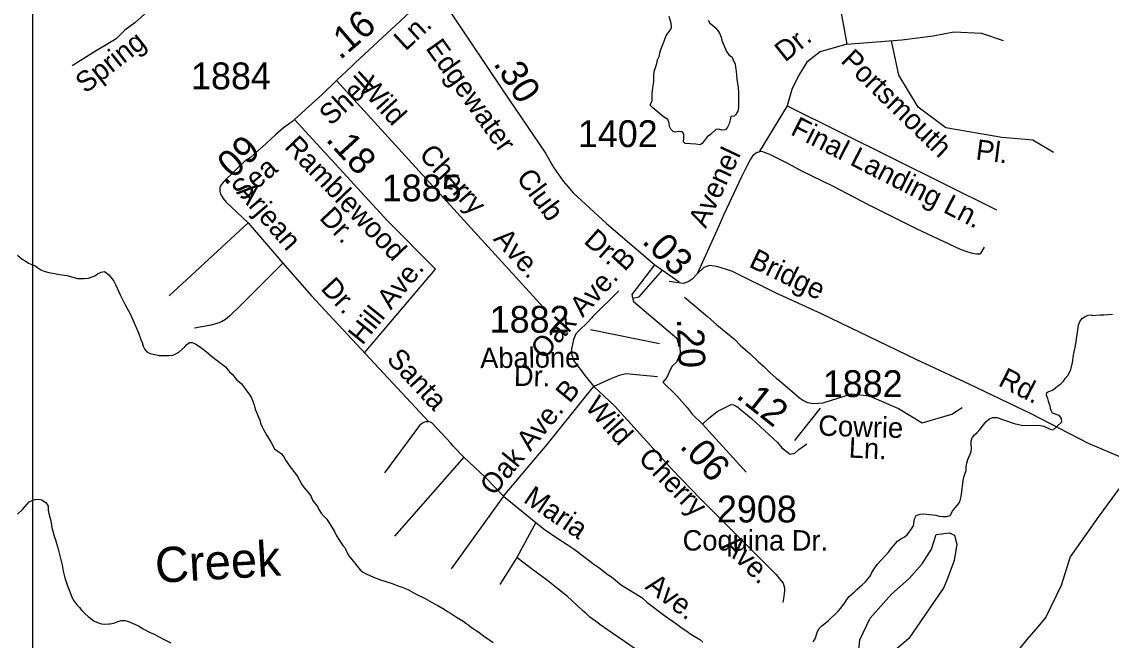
# Model space of a CAD drawing. Extents: x 2290055 to 2389491, y 66597 to 237875.
# Drawn here: x 2369595 to 2374670, y 192426 to 195307 of the extents above; entities that cross this region are included whole.
import ezdxf

# ---------------------------------------------------------------- set-up
doc = ezdxf.new("R2010")
doc.units = 0
for name, color, linetype in [('Exist Hydrographic Creek Single Shore', 7, 'Continuous'), ('Exist Hydrographic Island Shore', 7, 'Continuous'), ('Exist Hydrographic Pond Under 1500 Sq Ft', 7, 'Continuous'), ('Exist Hydrographic River Shore', 7, 'Continuous'), ('Exist Hydrographic River Shore Label', 7, 'Continuous'), ('Exist Road Non-System Type 51', 7, 'Continuous'), ('Exist Road Non-System Type 51 Label', 7, 'Continuous'), ('Exist Road Secondary Mileage Hundredths English Label', 7, 'Continuous'), ('Exist Road Secondary Type 51 Attributed', 7, 'Continuous'), ('Exist Road Secondary Type 51 Divided Attributed', 7, 'Continuous'), ('Exist Road Secondary Type 51 Label', 7, 'Continuous'), ('Exist Road Secondary Type 51 Number Label', 7, 'Continuous'), ('Map Preparation Inset Cut Line', 7, 'Continuous')]:
    doc.layers.add(name, color=color, linetype=linetype)

msp = doc.modelspace()

# ---------------------------------------------------------------- linework, layer by layer
at = {"layer": 'Exist Hydrographic Creek Single Shore'}
msp.add_lwpolyline([(2374781.6, 193234.7), (2374750.4, 193192.1), (2374612.2, 193004.4), (2374479.3, 192814.1), (2374436.1, 192681.2), (2374365.9, 192534), (2374328.8, 192489.1), (2374277.6, 192429.9), (2374210.3, 192347.2), (2374156.2, 192273.3), (2374096.1, 192223), (2374011, 192107.2), (2373973.7, 192029.6), (2373902.7, 191947.1), (2373827.5, 191860.9), (2373799.6, 191791.2), (2373795.9, 191668), (2373789.3, 191582.2), (2373786.3, 191511.7), (2373765.6, 191478), (2373753.7, 191456.1)], dxfattribs=at)
at = {"layer": 'Exist Hydrographic Island Shore'}
msp.add_line((2373890.2, 192672.3), (2373727.4, 192434.8), dxfattribs=at)
msp.add_lwpolyline([(2373727.4, 192434.8), (2373672.5, 192387.8), (2373617.1, 192344.5), (2373528.5, 192318.9), (2373487.7, 192325.2), (2373499.2, 192428.1), (2373546.6, 192528.6), (2373646.4, 192641.3), (2373728, 192713.9), (2373789.5, 192781.4), (2373832.4, 192850.1), (2373854.8, 192918.1), (2373914.8, 192926.5), (2373939.2, 192915.8), (2373951.3, 192873.2), (2373938, 192797), (2373906.8, 192713.4), (2373890.2, 192672.3)], dxfattribs=at)
at = {"layer": 'Exist Hydrographic Pond Under 1500 Sq Ft'}
for points in [[(2372792.5, 195315.1), (2372799.7, 195300.8), (2372813, 195291.3), (2372824.7, 195280.4), (2372836, 195268), (2372845.7, 195253.4), (2372852.2, 195235.2), (2372856, 195219.3), (2372878.2, 195168), (2372889.2, 195152.8), (2372903.7, 195142.9), (2372908.5, 195127.5), (2372917.5, 195111), (2372919.7, 195095.3), (2372923.5, 195077.3), (2372926.5, 195039.2), (2372931.7, 195000), (2372933.7, 194979.7), (2372933, 194908), (2372931, 194890.2), (2372921.7, 194874.5), (2372914.2, 194867.4), (2372897.2, 194866), (2372894.7, 194850.6), (2372889.7, 194832.2), (2372883, 194816.8), (2372873.7, 194803), (2372857, 194802.7), (2372840, 194806.9), (2372828.7, 194804.9), (2372803, 194781.3), (2372787.7, 194770.6), (2372763.7, 194739.9), (2372754.7, 194734), (2372734.5, 194736.7), (2372685.5, 194740.7), (2372676.7, 194748.1), (2372678.7, 194765.2), (2372678.5, 194784.3), (2372671.2, 194793.8), (2372656.2, 194796), (2372638.2, 194792.2), (2372628.7, 194795.3), (2372619.2, 194807.3), (2372612.2, 194819.1), (2372610.5, 194834.7), (2372604.2, 194852.4), (2372589.7, 194860.9), (2372574.5, 194871.3), (2372535, 194906.4), (2372522.7, 194918.4), (2372524.7, 194926.1), (2372531.5, 194939.7), (2372531.7, 194970.8), (2372535.2, 195000)], [(2372535.2, 195000), (2372538.5, 195028), (2372538.7, 195063.3), (2372541.7, 195080.4), (2372553.2, 195112.6), (2372557, 195129), (2372563.5, 195145.2), (2372566.5, 195160.7), (2372571.5, 195177.1), (2372585, 195209), (2372596.5, 195243.5), (2372617, 195270.2), (2372621, 195281), (2372620.7, 195300.5), (2372611, 195331)]]:
    msp.add_lwpolyline(points, dxfattribs=at)
at = {"layer": 'Exist Hydrographic River Shore'}
for points in [[(2369575, 194220.3), (2369596.2, 194200.8), (2369610.5, 194194), (2369626, 194181.9), (2369657.5, 194169.8), (2369683.5, 194151.6), (2369699, 194144.6), (2369714.5, 194140.8), (2369770.5, 194130), (2369805.2, 194125.4), (2369822.5, 194120.5), (2369837, 194115.1), (2369855, 194111.6), (2369886, 194111.3), (2369905.5, 194113.2), (2369935.7, 194123.4), (2369948.2, 194132.8), (2369964.7, 194140.3), (2369979.5, 194144), (2369990.7, 194136.7), (2370000, 194127.5), (2370012.5, 194113.2), (2370023, 194098.2), (2370032, 194083.5), (2370053.5, 194035.7), (2370075.5, 193991.1), (2370100.5, 193943.6), (2370117.5, 193908.1), (2370139.2, 193858.4), (2370149.7, 193826.4), (2370155.7, 193812.4), (2370160.7, 193796), (2370168.7, 193780.8), (2370179.2, 193768.5), (2370195.2, 193762), (2370213.2, 193757.1), (2370229.7, 193754.4), (2370235.2, 193752.1), (2370281, 193752.3), (2370298, 193753.8), (2370312.2, 193759.6), (2370326, 193767.6), (2370353.2, 193791.1), (2370363.5, 193803.6), (2370376.5, 193812.4), (2370389, 193812.9), (2370403.5, 193806.4), (2370429.5, 193789.4), (2370454, 193770.7), (2370478, 193749.2), (2370543.2, 193699.4), (2370563.2, 193676), (2370574.7, 193665.3), (2370595.7, 193641.1), (2370618.2, 193620), (2370628, 193607.4), (2370656.5, 193568.2), (2370665, 193554.5), (2370676.7, 193522.1), (2370681.5, 193503), (2370703.5, 193451.2), (2370707.2, 193436.7), (2370713, 193422.7), (2370720.2, 193407.8), (2370736, 193379.9), (2370755.7, 193349.6), (2370772.2, 193318.2), (2370787, 193306.3), (2370804.2, 193294.2), (2370815.5, 193280), (2370824.5, 193262.6), (2370834.2, 193250), (2370844.5, 193234.3), (2370867.5, 193206.2), (2370879, 193188.3)], [(2373868.7, 193004.2), (2373885.5, 193002.2), (2373904, 193003.2), (2373919, 193007.3), (2373931.7, 193030), (2373954, 193055.5), (2373964.2, 193071.3), (2373969.2, 193089.4), (2373972.5, 193104.5), (2373980, 193169.8), (2373983.5, 193185.2), (2373988, 193199.9), (2373994.5, 193217.3), (2373995, 193233.8), (2373997.5, 193251), (2374002.5, 193267.7), (2374017.2, 193303), (2374019.5, 193321.3), (2374018.2, 193338.3), (2374018.2, 193354.7), (2374022, 193369.5), (2374033.2, 193382.4), (2374046, 193394.5), (2374058, 193407.4), (2374088.2, 193445.1), (2374102.7, 193457), (2374117, 193463.7), (2374136.7, 193463), (2374217.2, 193435.1), (2374252.5, 193428.6), (2374271.5, 193426.7), (2374308.5, 193428.1), (2374341, 193427.1), (2374355.7, 193423.9), (2374386, 193409.1), (2374399.7, 193406.7), (2374415.5, 193420.6), (2374440.7, 193443.2), (2374438.5, 193458.5), (2374428, 193472.7), (2374396.5, 193484), (2374389, 193499.7), (2374385.2, 193516), (2374379, 193533.3), (2374374.5, 193551.4), (2374369.2, 193567.8), (2374369.5, 193580.3), (2374379.5, 193585.5), (2374396.2, 193591.2), (2374409.2, 193599.6), (2374422, 193611), (2374435.5, 193620.5), (2374447.7, 193632.1), (2374456, 193644.7), (2374467.2, 193659.4), (2374475.2, 193673.2), (2374481.2, 193687.3), (2374489, 193719.9), (2374494.7, 193753.3), (2374505.5, 193807.2), (2374517.2, 193894.4), (2374523.2, 193910.8), (2374535.2, 193924.3), (2374549.2, 193934.4), (2374563.2, 193940.5), (2374579.7, 193941.3), (2374579.7, 193939.5), (2374618.5, 193941.7), (2374636.2, 193941.7), (2374654.7, 193944), (2374675.7, 193945.1)], [(2370879, 193188.3), (2370899.7, 193151.1), (2370911, 193135.6), (2370932.7, 193110.7), (2370943, 193096.2), (2370949.2, 193079.3), (2370960.7, 193065), (2370971.7, 193048.5), (2370979, 193035.1), (2370989.5, 193018.3), (2371003, 193003), (2371016.2, 192989.7), (2371051, 192933.1), (2371059, 192915.2), (2371068.5, 192899.6), (2371091, 192868), (2371103.2, 192853.2), (2371103, 192849.5), (2371118.7, 192819.5), (2371140.7, 192792.9), (2371170.5, 192754.1), (2371182.7, 192744), (2371199, 192735.6), (2371232.7, 192720.6), (2371266, 192707.8), (2371320, 192689.9), (2371352, 192677.4), (2371366.7, 192673.3), (2371382.2, 192667.8), (2371396.2, 192661.6), (2371428.2, 192642.2), (2371474.2, 192620.9), (2371517.2, 192595.4), (2371532.5, 192588), (2371562.2, 192570.3), (2371577.7, 192559.2), (2371591.5, 192551.8), (2371619.7, 192533.6), (2371649.7, 192516.1), (2371664, 192506.3), (2371677, 192495.5), (2371690.5, 192485.6), (2371719.2, 192466.8), (2371746, 192446.1), (2371776, 192426.6), (2371790.2, 192415.5)], [(2369575.5, 193013.5), (2369598.5, 193035.2), (2369618, 193058.6), (2369629, 193070.1), (2369642.5, 193076.9), (2369657.2, 193082), (2369673.5, 193083.8), (2369688.5, 193080.3), (2369708, 193066.8), (2369718, 193050.2), (2369717.2, 193044.9), (2369717.7, 193032), (2369720.2, 193016), (2369729.5, 192981.7), (2369735.5, 192951), (2369746.2, 192910.9), (2369752.2, 192893.7), (2369762.5, 192857.1), (2369775.5, 192806.6), (2369784.5, 192769.3), (2369786.2, 192753.6), (2369795.2, 192716.6), (2369807.5, 192679), (2369814.2, 192664.4), (2369826, 192631.5), (2369834.7, 192614), (2369843, 192601.3), (2369853, 192589.4), (2369864, 192578.7), (2369874.5, 192564), (2369888.2, 192550.6), (2369904, 192537.3), (2369930.7, 192516.6), (2369947.2, 192508.4), (2369966.2, 192502.6), (2369982, 192501.1), (2370000, 192501.8), (2370006.5, 192502.1), (2370023.5, 192505.6), (2370039, 192512.4), (2370058.2, 192517.6), (2370074.5, 192518.4)], [(2373282.2, 192418.5), (2373291.5, 192433.3), (2373302.2, 192466.3), (2373310.2, 192480.5), (2373322.2, 192493.2), (2373351.5, 192517.1), (2373397.5, 192560.8), (2373409.2, 192573.5), (2373428.5, 192600.2), (2373438, 192615.3), (2373449.7, 192629.3), (2373474, 192651.1), (2373485.7, 192663), (2373510.2, 192683.7), (2373523, 192696.9), (2373547, 192724.7), (2373555.2, 192741.2), (2373566, 192759.1), (2373579, 192778.2), (2373634.5, 192838.4), (2373647, 192855.6), (2373674.2, 192887), (2373690.5, 192898.6), (2373705.5, 192906.3), (2373719, 192917), (2373740.2, 192944.8), (2373748.5, 192959.6), (2373753.2, 192991.9), (2373761, 193006.5), (2373780.5, 193013.1), (2373797.7, 193014.7), (2373852.5, 193008.8), (2373868.7, 193004.2)], [(2370074.5, 192518.4), (2370092.7, 192513.8), (2370124.7, 192499.8), (2370142.2, 192491), (2370157.5, 192481.4), (2370192.2, 192461.8), (2370211, 192453.8), (2370228.2, 192444.3), (2370261.7, 192428.7), (2370289.2, 192413.8)]]:
    msp.add_lwpolyline(points, dxfattribs=at)
at = {"layer": 'Exist Road Non-System Type 51'}
for p, q in [((2370649.1, 194370.2), (2370282, 194031.1)), ((2370649.1, 194370.2), (2370811, 194183.3)), ((2370811, 194183.3), (2370945.1, 194030.6)), ((2371654.6, 193279), (2371331.7, 192910.3)), ((2371838.3, 193096.7), (2371595, 192758.5)), ((2371838.3, 193096.7), (2371989.4, 192973.8)), ((2371989.4, 192973.8), (2371900.6, 192811.2)), ((2371900.6, 192811.2), (2371821.7, 192686.4))]:
    msp.add_line(p, q, dxfattribs=at)
for points in [[(2373751.6, 196380.2), (2373678.1, 196181.8), (2373614.1, 196073), (2373553.3, 195909.7), (2373441.4, 195730.5), (2373422.2, 195666.5), (2373403, 195548.1), (2373390.2, 195496.9), (2373403, 195397.7), (2373438.2, 195202.4), (2373313.5, 195167.2), (2373252.7, 195119.2), (2373214.3, 195058.4), (2373182.3, 194991.2), (2373159.9, 194915), (2374135.4, 194431.7)], [(2373438.2, 195202.4), (2373694.1, 195222.3), (2373841.2, 195241.5), (2373937.1, 195260.7), (2374065.1, 195254.3), (2374167.4, 195219.1)], [(2374400.9, 194697.4), (2374304.9, 194755), (2374161, 194767.8), (2373898.8, 194812.6), (2373770.8, 194908.6), (2373681.3, 195059), (2373645.8, 195218.5)], [(2371061.4, 195033.6), (2372041.4, 193958.9)], [(2373159.9, 194915), (2373029.3, 194701.5)], [(2372742.1, 194134.6), (2372833.7, 194335.6), (2372866.8, 194410.9), (2372890.8, 194459.9), (2372923.9, 194533.3), (2372949.8, 194586.3), (2372977.7, 194641.4), (2372988.8, 194661.9), (2373005.8, 194688.6), (2373013.6, 194694.9), (2373021.4, 194699.2), (2373029.3, 194701.5), (2373037.2, 194703.8), (2373045.3, 194702.1), (2373073.7, 194691.3), (2373087.9, 194685.8), (2373161.4, 194648.7), (2373226.9, 194613.3), (2373371.7, 194543), (2373535.2, 194457.5), (2373763.8, 194342.5), (2373965.6, 194248.5), (2374002.1, 194235.9), (2374024.4, 194228.8), (2374032.5, 194227.1), (2374044.6, 194225.6), (2374058.5, 194226.1), (2374064.4, 194230.4), (2374079.3, 194257.6)], [(2371522, 194154.2), (2371297.9, 194380.1)], [(2370811, 194183.3), (2370614.7, 193987.5), (2370562.7, 193935.4), (2370543.3, 193920.6), (2370525.7, 193909.9), (2370508, 193903.2), (2370476.3, 193894), (2370399.3, 193880.1)], [(2371192, 193765.1), (2371522, 194154.2)], [(2374860.2, 193216.6), (2374563.5, 193342.9), (2374297.4, 193481.1), (2374007.5, 193619.3), (2373761.9, 193733.6), (2373320.2, 193946), (2373108.8, 194043.3), (2372902.4, 194144.8), (2372832.5, 194167), (2372798.4, 194172.1), (2372772.8, 194161.9), (2372742.1, 194134.6), (2372718.2, 194107.3), (2372699.5, 194095.3), (2372675.6, 194088.5), (2372610.1, 194097.4)], [(2370945.1, 194030.6), (2371490.6, 193444)], [(2372376.7, 194053.4), (2372253.5, 193932.4), (2372249.7, 193928.3), (2372226.6, 193903.4), (2372193.9, 193872.1), (2372176.6, 193853.4), (2372169.2, 193837.1), (2372165.6, 193826.9), (2372155.4, 193782.5), (2372154, 193766.4), (2372158.7, 193748.6), (2372165.5, 193730.9), (2372169.8, 193723), (2372180.3, 193709.5), (2372207.7, 193674.5), (2372218.3, 193658.9), (2372260.3, 193608.6)], [(2372682.8, 194023.7), (2372789.6, 193933.7), (2372833.2, 193895.4), (2372915.9, 193826.7), (2372943, 193799.7), (2372988.6, 193759.5), (2373026, 193725), (2373050.9, 193702), (2373073.9, 193678.9), (2373080.1, 193673.1), (2373109.2, 193646.3), (2373119.5, 193638.7), (2373216.8, 193556.5), (2373233.2, 193545.1), (2373255.7, 193534), (2373281.9, 193529.1), (2373305.9, 193530), (2373328.6, 193532.4)], [(2372556.7, 193652.7), (2372408.1, 193666.5), (2372378.4, 193659.3), (2372339, 193643.7), (2372260.3, 193608.6)], [(2371838.3, 193096.7), (2371989.4, 193275.7), (2372043, 193337.9), (2372224, 193565.1), (2372260.3, 193608.6)], [(2372260.3, 193608.6), (2372358, 193516.4), (2372623.9, 193220.9), (2372755.2, 193086), (2373109.4, 192731.9), (2373124.2, 192712.5), (2373141.1, 192691.2), (2373145.4, 192681.3), (2373147.9, 192669.4), (2373148.5, 192655.4), (2373143.8, 192621.2), (2373140.8, 192601.7)], [(2373328.6, 193532.4), (2373459.4, 193573.1), (2373542.1, 193565.2), (2373679.8, 193506.1), (2373790, 193439.2), (2373927.7, 193478.6), (2373974.9, 193510.1)], [(2371654.6, 193279), (2371603, 193332.4), (2371594.7, 193342.1), (2371504.8, 193438.6), (2371498.6, 193442.3), (2371490.6, 193444), (2371478.6, 193443.5), (2371470.7, 193441.2), (2371464.8, 193439), (2371455, 193432.6), (2371447.3, 193426.3), (2371285.1, 193205.8)], [(2371838.3, 193096.7), (2371755, 193184.4), (2371654.6, 193279)], [(2371989.4, 192973.8), (2372028.6, 192943.1), (2372092.4, 192899.7), (2372139.6, 192869.5), (2372168.4, 192850.7), (2372226.1, 192806.9), (2372255, 192784.1), (2372283.8, 192765.2), (2372327.2, 192730.9), (2372341.5, 192721.5), (2372389.1, 192683.3), (2372483.4, 192625.1), (2372506.3, 192604), (2372588.8, 192541.2), (2372640.2, 192505.2), (2372665, 192486.2), (2372699.9, 192463.6), (2372704.1, 192459.7), (2372753.3, 192429.7), (2372767.8, 192416.3)], [(2372744, 192135.8), (2372742.6, 192145.2), (2372731, 192184.7), (2372712, 192208), (2372680.6, 192244.7), (2372639.5, 192271.1), (2372596.5, 192295.4), (2372586.2, 192303), (2372518.3, 192350.3), (2372489.7, 192365.2), (2372452.9, 192385.8), (2372323.3, 192474.7), (2372288.3, 192499.3), (2372278, 192506.9), (2372241, 192533.4), (2372226.4, 192546.8), (2372205.7, 192566), (2372137.1, 192629.3), (2372091.7, 192665.5), (2372037.9, 192709.4), (2372002.9, 192734), (2371955.5, 192770.2), (2371936.9, 192783.4), (2371900.6, 192811.2)]]:
    msp.add_lwpolyline(points, dxfattribs=at)
at = {"layer": 'Exist Road Secondary Type 51 Attributed'}
msp.add_line((2370865.6, 194851.4), (2371297.9, 194380.1), dxfattribs=at)
for points in [[(2371130.8, 196030.9), (2371004.6, 195937.7), (2370926.4, 195889.1), (2370879.3, 195858.1), (2370833.6, 195833), (2370793.8, 195818.2), (2370749.6, 195803.5), (2370702.4, 195794.6), (2370650.8, 195781.4), (2370606.6, 195769.6), (2370562.3, 195748.9), (2370410.9, 195656.3), (2370403.2, 195651.6), (2370394.8, 195639.6), (2370333.1, 195551.3), (2370268.3, 195461.3), (2370221.1, 195400.8), (2370179.8, 195355.1), (2370120.9, 195302), (2370075.2, 195268), (2370033.9, 195228.2), (2369933.7, 195166.3), (2369829, 195101.4)], [(2371523.7, 195454.9), (2371400.7, 195350.5), (2371148.2, 195115.1), (2371132.8, 195100.4), (2371061.4, 195033.6), (2370993.9, 194968.9), (2370932.1, 194912.4), (2370865.6, 194851.4)], [(2371523.7, 195454.9), (2371837.9, 194985.2), (2372034.3, 194694.7), (2372073.7, 194626.8), (2372117, 194564.7), (2372138.7, 194540.1), (2372163.3, 194510.6), (2372319.4, 194366.8), (2372543.4, 194174.8)], [(2370865.6, 194851.4), (2370856.8, 194843.4), (2370814, 194813.7), (2370777.3, 194780.2), (2370713.6, 194721.7), (2370709.7, 194719.5), (2370659.5, 194673.5), (2370636.1, 194658.6), (2370535.9, 194562.6), (2370518.7, 194541.9), (2370516.9, 194535.8), (2370517.5, 194521.3), (2370517.7, 194515.8), (2370520.2, 194503.9), (2370528.6, 194492.3), (2370532.9, 194484.4), (2370547.6, 194467), (2370649.1, 194370.2)], [(2372543.4, 194174.8), (2372578.9, 194149.2)], [(2372578.9, 194149.2), (2372657.6, 194095)], [(2372441, 194019.2), (2372443, 194005.4), (2372646.4, 193833.5), (2372648.9, 193819.6), (2372660.1, 193794.7), (2372662.1, 193762.2), (2372645.3, 193720.8), (2372624.7, 193703.1), (2372617.3, 193688.8), (2372600, 193649.9), (2372581.3, 193628.3), (2372645.4, 193565.8), (2372694.3, 193509.6), (2372717.8, 193478.8), (2372766.6, 193431.8)], [(2372766.6, 193431.8), (2372793.8, 193458.9), (2372833.6, 193491.5), (2372899.9, 193523.9), (2372910, 193522.3), (2372922.2, 193516.8), (2372930.5, 193511.1), (2372934.6, 193507.3), (2372965.6, 193482.5), (2372994.5, 193459.6), (2373115.1, 193346.4), (2373135.8, 193323.1), (2373173.8, 193292.4), (2373195.5, 193297.8), (2373215.4, 193314.1), (2373251.6, 193341.2)], [(2372766.6, 193431.8), (2372969.3, 193209.1)]]:
    msp.add_lwpolyline(points, dxfattribs=at)
at = {"layer": 'Exist Road Secondary Type 51 Divided Attributed'}
for points in [[(2372441, 194019.2), (2372438, 194035.9), (2372543.4, 194174.8)], [(2372441, 194019.2), (2372470.5, 194025.1), (2372578.9, 194149.2)]]:
    msp.add_lwpolyline(points, dxfattribs=at)
at = {"layer": 'Exist Road Secondary Type 51 Number Label'}
for p, q in [((2372565.4, 193807.1), (2372244.8, 193871.9)), ((2373196.5, 193356.8), (2373315.9, 193506.9))]:
    msp.add_line(p, q, dxfattribs=at)
at = {"layer": 'Map Preparation Inset Cut Line'}
msp.add_lwpolyline([(2334313.2, 192135.8), (2334313.2, 208219.9), (2345070.4, 208219.9), (2345070.4, 203348), (2354753, 203348), (2354753, 199924.5), (2369645.2, 199924.5), (2369645.2, 192135.8), (2354753, 192135.8)], close=True, dxfattribs=at)

# ---------------------------------------------------------------- texts
at = {"layer": 'Exist Hydrographic River Shore Label'}
msp.add_text('Creek', height=164.04, rotation=3.4428, dxfattribs=at).set_placement((2370220.3, 192692.5))
at = {"layer": 'Exist Road Non-System Type 51 Label'}
for s, rotation, p in [('Dr.', 38.6804, (2373150.4, 195116.4)), ('Portsmouth', 315.7644, (2373405.3, 195120.9)), ('Wild', 311.9266, (2371159.6, 194999.8)), ('Final Landing Ln.', 333.0308, (2373170.9, 194784.1)), ('Pl.', 352.648, (2374035.7, 194666)), ('Cherry', 311.9266, (2371441, 194684.6)), ('Avenel', 64.8422, (2372781.7, 194341.1)), ('Arjean', 310.9027, (2370591.6, 194511.7)), ('Ave.', 312.1307, (2371788.1, 194292.8)), ('Oak Ave. B', 47.5209, (2372026.8, 193729.1)), ('Bridge', 334.3491, (2372977.1, 194167.8)), ('Hill Ave.', 51.0507, (2371181.2, 193796.7)), ('Dr.', 312.9193, (2370983.3, 194061.8)), ('Santa', 312.9193, (2371290, 193732)), ('Rd.', 332.7702, (2374138.7, 193615.1)), ('Oak Ave. B', 50.7754, (2371794.3, 193093.9)), ('Wild', 311.9662, (2372214.5, 193510.2)), ('Cherry', 314.2587, (2372461.9, 193268.1)), ('Maria', 325.6965, (2371926.6, 193072.3)), ('Ave.', 315.0069, (2372853.9, 192861.5)), ('Ave.', 322.8869, (2372494.2, 192669))]:
    msp.add_text(s, height=95, rotation=rotation, dxfattribs=at).set_placement(p)
at = {"layer": 'Exist Road Secondary Mileage Hundredths English Label'}
for s, rotation, p in [('.16', 40.7733, (2371077.6, 195126.3)), ('.30', 302.3856, (2371789.1, 195112.4)), ('.09', 42.5103, (2370542.7, 194540.3)), ('.18', 312.5219, (2371007.3, 194755.7)), ('.03', 314.6245, (2372479.7, 194280)), ('.20', 272.2781, (2372646.3, 193923.9)), ('.12', 321.6715, (2372917.9, 193557.9)), ('.06', 312.3023, (2372655.7, 193326.8))]:
    msp.add_text(s, height=125, rotation=rotation, dxfattribs=at).set_placement(p)
at = {"layer": 'Exist Road Secondary Type 51 Label'}
for s, rotation, p in [('Ln.', 42.5859, (2371382.1, 195167.7)), ('Spring', 38.1454, (2369891.7, 194970)), ('Edgewater', 305.478, (2371473.2, 195184.2)), ('Shell', 42.5851, (2371034, 194819.3)), ('Ramblewood', 313.7886, (2370813.7, 194720.8)), ('Sea', 40.4203, (2370622.4, 194467.4)), ('Club', 306.5599, (2371895.1, 194579.3)), ('Dr.', 313.091, (2370976.7, 194390.8)), ('Dr.', 318.392, (2372208.1, 194279.8)), ('Abalone', 0.4757, (2371730.5, 193693.4)), ('Dr.', 359.0805, (2371886.8, 193611.2)), ('Cowrie ', 358.305, (2373304.3, 193379.4)), ('Ln.', 357.0953, (2373445.7, 193277.4))]:
    msp.add_text(s, height=95, rotation=rotation, dxfattribs=at).set_placement(p)
msp.add_text('Coquina Dr.', height=95, dxfattribs=at).set_placement((2372673.4, 192843.8))
at = {"layer": 'Exist Road Secondary Type 51 Number Label'}
for s, p in [('1884', (2370383.3, 194992.4)), ('1402', (2372185.2, 194723.3)), ('1885', (2371271.9, 194470.5)), ('1882', (2371774.6, 193858.5)), ('1882', (2373326.3, 193558.7)), ('2908', (2372833.4, 192974.6))]:
    msp.add_text(s, height=125, dxfattribs=at).set_placement(p)

doc.saveas('drawing.dxf')
